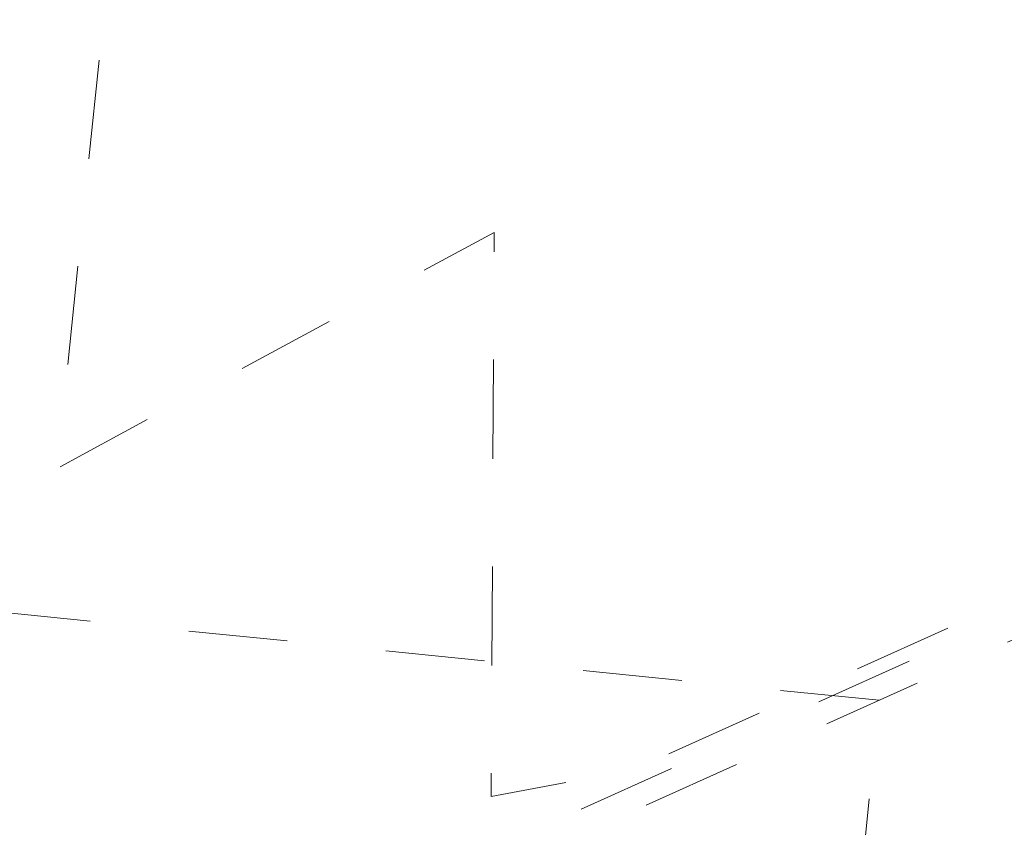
# Model space of a CAD drawing. Extents: x 1620708 to 2082925, y 607056 to 634194.
# Tile 583 of 656: x 1620963.312 to 1620964.306, y 607334.906 to 607335.721. Entities that reach past the tile are written whole.
import ezdxf

# ---------------------------------------------------------------- set-up
doc = ezdxf.new("R2010")
doc.units = 0
doc.header["$MEASUREMENT"] = 0
for name, pattern in [('bexisting', [0.125, 0.0625, -0.0625]), ('DGN Style 1', [0.16325, 0.000271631, -0.162979]), ('DGN Style 5', [0.190142, 0.081489, -0.108652])]:
    doc.linetypes.add(name, pattern=pattern)
for name, color, linetype, lineweight in [('BR_X_Gen_Approach_Slab', 6, 'bexisting', 13), ('BR_X_Sub_Object', 6, 'bexisting', 13), ('PV_X_Walk', 120, 'DGN Style 5', 0), ('RD_X_Wall', 120, 'DGN Style 1', 0)]:
    doc.layers.add(name, color=color, linetype=linetype, lineweight=lineweight)
doc.layers.add('PROP TXT', color=3, linetype='Continuous')
doc.styles.add('ARIAL', font='arial.ttf')
doc.dimstyles.new('RWM', dxfattribs={"dimtxt": 0.125, "dimasz": 0.1875, "dimexe": 0.09375, "dimexo": 0.09375, "dimgap": 0.046875, "dimtad": 1, "dimdec": 1, "dimzin": 3, "dimdsep": 46, "dimlunit": 4, "dimtxsty": 'ARIAL', "dimcen": -0.09375, "dimclrd": 1, "dimclre": 1, "dimclrt": 256, "dimadec": 0, "dimazin": 0, "dimtfac": 1, "dimtdec": 1, "dimtmove": 1, "dimatfit": 3, "dimfxl": 1, "dimfrac": 2, "dimtzin": 3, "dimarcsym": 0})

msp = doc.modelspace()

# ---------------------------------------------------------------- linework, layer by layer
at = {"layer": 'BR_X_Gen_Approach_Slab', "flags": 128}
msp.add_lwpolyline([(1620961.68778, 607320.20859), (1620962.68279, 607320.10882), (1620964.17937, 607335.03397), (1620963.18436, 607335.13374)], dxfattribs=at)
at = {"layer": 'BR_X_Sub_Object'}
msp.add_line((1620980.07958, 607342.2045), (1620903.62072, 607307.72379), dxfattribs=at)
at = {"layer": 'PV_X_Walk', "flags": 128}
msp.add_lwpolyline([(1620969.076, 607391.91801), (1620969.567, 607392.18301), (1620969.628, 607392.78101), (1620974.944, 607395.22601), (1620975.014, 607396.36401), (1620976.311, 607396.18101), (1620973.912, 607373.38901), (1620970.386, 607336.73801), (1620968.316, 607336.94201), (1620963.932, 607334.96401), (1620963.788, 607334.93701), (1620963.791, 607335.50601), (1620963.35, 607335.26801), (1620966.081, 607361.80501)], close=True, dxfattribs=at)
at = {"layer": 'RD_X_Wall', "flags": 128}
msp.add_lwpolyline([(1620905.8239, 607308.95871), (1620907.4386, 607309.58971), (1620907.5281, 607309.75351), (1620909.439, 607310.52171), (1620909.5819, 607310.56878), (1620911.72173, 607311.60922), (1620911.8993, 607311.68111), (1620917.3006, 607314.10041), (1620943.25653, 607325.60698), (1620970.6465, 607337.98161)], dxfattribs=at)

# ---------------------------------------------------------------- leaders
at = {"layer": 'PROP TXT'}
msp.add_leader([(1620968.18297, 607319.48186), (1620948.23226, 607336.83071), (1620948.40851, 607338.58844)], dimstyle='RWM', override={"dimscale": 11.2, "dimdec": 2, "dimlunit": 2, "dimclrd": 2, "dimclre": 2, "dimclrt": 2, "dimtdec": 2}, dxfattribs=at)

doc.saveas('drawing.dxf')
